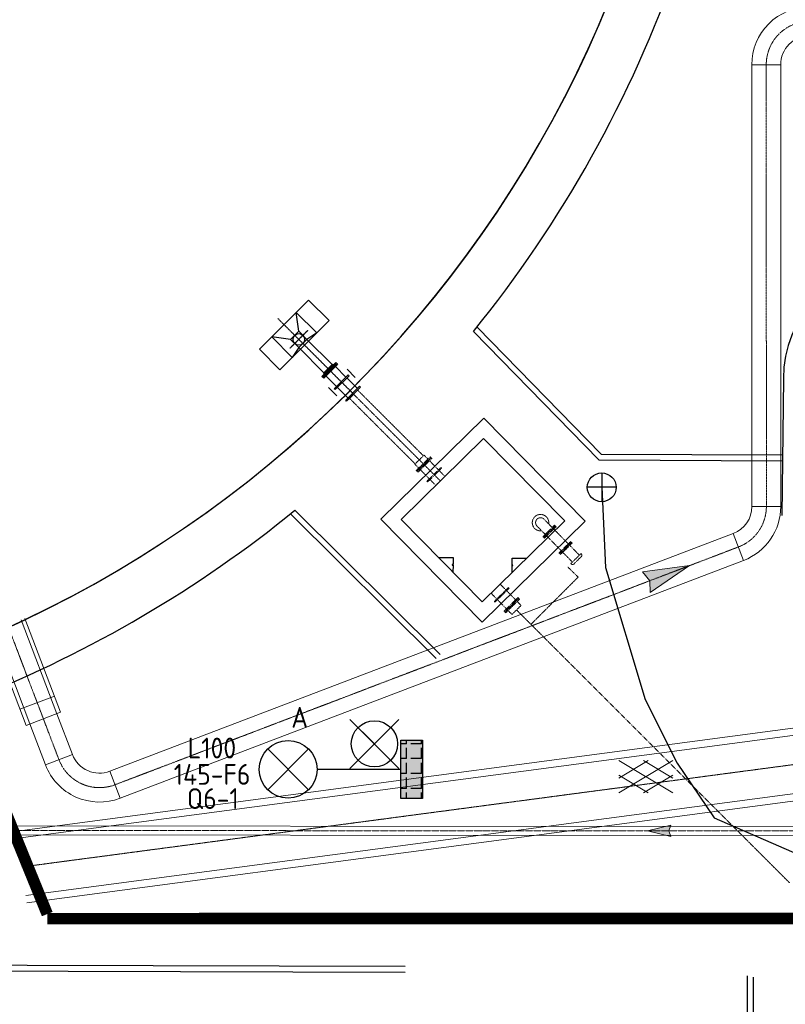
# Model space of a CAD drawing. Header units: metres. Extents: x -270273 to 328371, y -146885 to 591473.
# Tile 315 of 473: x -97100 to -83853, y 452883 to 469920. Entities that reach past the tile are written whole.
import ezdxf
from ezdxf.enums import TextEntityAlignment as Align
from ezdxf.lldxf.tags import DXFTag

# ---------------------------------------------------------------- set-up
doc = ezdxf.new("R2010")
doc.units = ezdxf.units.M
doc.header["$PDMODE"] = 1
for name, pattern in [('DASHED', [19.05, 12.7, -6.35]), ('RI-AWZI_PROCESLEIDING', [18.45, 6, -1.8, 1.75, -1.8, 1.75, -1.8, 1.75, -1.8]), ('RI-AWZI_SLIBLEIDING', [11, 5, -3, 0, -3]), ('RI-AWZI_TERREINRIOLERING', [19.8, 6, -1.8, 2.4, -1.8, 1.8, -1.8, 2.4, -1.8]), ('Tauw_L_Center3', [4.338, 2.66, -0.556, 0.556, -0.566])]:
    doc.linetypes.add(name, pattern=pattern)
doc.layers.get('0').update_dxf_attribs({"color": 151})
for name, color, linetype, lineweight in [('B-CO-BC-BETONVORM-G', 50, 'Continuous', 18), ('B-XX-RI-AWZI_PROCESLEIDING-G', 30, 'RI-AWZI_PROCESLEIDING', 18), ('B-XX-RI-AWZI_SLIBLEIDING-G', 40, 'RI-AWZI_SLIBLEIDING', 18), ('B-XX-RI-AWZI_TERREINRIOLERING-G', 211, 'RI-AWZI_TERREINRIOLERING', 18), ('B-XX-VH-VERHARDING-V', 253, 'Continuous', 18)]:
    doc.layers.add(name, color=color, linetype=linetype, lineweight=lineweight)
for name, color, linetype in [('B-ME-IE-VERLICHTING-G', 253, 'Continuous'), ('B-ME-WA-HYDRANT-G', 253, 'Continuous'), ('B-XX-GR-KRUIDEN-G', 98, 'Continuous'), ('B-XX-OG-BEBOUWING-G', 1, 'Continuous'), ('B-XX-RI-AWZI_BEDRIJFSWATER-G_HDSR', 150, 'HDSR_Bedrijfswater'), ('B-XX-VH-KANTVERHARDING-G', 253, 'Continuous'), ('ME_N_D_EB00----drijflaagafvoergoot~-_-----', 135, 'Continuous'), ('ME_N_D_EB00----sparing~-_-----', 135, 'Continuous'), ('ME_N_N_-B00----drijflaagafvoergoot~C_-----', 135, 'Tauw_L_Center3')]:
    doc.layers.add(name, color=color, linetype=linetype)
doc.layers.add('B-XX-KL-ELEKTRA-G_HDSR', color=190, linetype='HDSR_Elektra', transparency=0.5)
doc.styles.add('BURO-018', font='Isocp.shx', dxfattribs={"height": 360})
doc.styles.get("Standard").update_dxf_attribs({"font": 'iv-font.shx'})
tags = doc.linetypes.add('HDSR_Bedrijfswater', pattern='A,25,-2,["BW",Standard,S=1.5,R=0,X=0,Y=-0.75],-5', length=32).pattern_tags.tags
tags[6] = DXFTag(74, 10)
tags = doc.linetypes.add('HDSR_Elektra', pattern='A,25,-2,["E",Standard,S=1.5,R=0,X=0,Y=-0.75],-4', length=31).pattern_tags.tags
tags[6] = DXFTag(74, 10)

# ---------------------------------------------------------------- blocks, each defined once
blk = doc.blocks.new('ASFALT')
at = {"layer": 'B-XX-VH-VERHARDING-V', "color": 251}
for p, q in [((0.042, 0.28), (-0.467, -0.025)), ((0.467, -0.025), (-0.042, 0.28)), ((-0.467, 0.025), (0.042, -0.28)), ((-0.042, -0.28), (0.467, 0.025))]:
    blk.add_line(p, q, dxfattribs=at)
for points in [[(0.467, -0.28), (-0.467, 0.28)], [(-0.467, -0.28), (0.467, 0.28)]]:
    blk.add_lwpolyline(points, dxfattribs=at)
blk = doc.blocks.new('zuhydrt1')
for p, q in [((0, -0.5), (0, 0.504)), ((-0.5, 0), (0.5, 0))]:
    blk.add_line(p, q)
at = {"color": 15}
blk.add_line((0, -0.5), (0, -0.5), dxfattribs=at)
blk.add_line((0, -0.5), (0, -0.5), dxfattribs=at)
blk.add_circle((0, 0), 0.5)
blk = doc.blocks.new('E00525')
at = {"linetype": 'ByBlock'}
h = blk.add_hatch(dxfattribs=at)
h.set_pattern_fill('ANGLE', color=0, scale=0.184386, style=0)
h.set_pattern_definition([(360, (-37.6733, -34.0193), (6e-17, 1.287937), [0.93668, -0.351256]), (90, (-37.6733, -34.0193), (-1.287937, 1e-16), [0.93668, -0.351256])])
edge = h.paths.add_edge_path()
edge.add_line((-2.523, 2.863), (2.523, 2.863))
edge.add_line((2.523, 2.863), (2.523, 1))
edge.add_line((2.523, 1), (-2.523, 1))
edge.add_line((-2.523, 1), (-2.523, 2.863))
h = blk.add_hatch(color=0, dxfattribs=at)
edge = h.paths.add_edge_path()
edge.add_line((-2.523, 2.863), (2.523, 2.863))
edge.add_line((2.523, 2.863), (2.523, 1))
edge.add_line((2.523, 1), (-2.523, 1))
edge.add_line((-2.523, 1), (-2.523, 2.863))
at = {"color": 0, "linetype": 'ByBlock'}
for p, q in [((-1.768, 14.386), (1.768, 10.851)), ((1.768, 14.386), (-1.768, 10.851)), ((0, 10.097), (0, 2.863))]:
    blk.add_line(p, q, dxfattribs=at)
blk.add_lwpolyline([(-2.523, 2.863), (2.523, 2.863), (2.523, 1), (-2.523, 1)], close=True, dxfattribs=at)
blk.add_circle((0, 12.618), 2.5, dxfattribs=at)
at = {"color": 0, "linetype": 'ByBlock', "style": 'BURO-018'}
for tag, p in [('E_GKAST', (0, 20.618)), ('E_GROEP', (0, 17.618)), ('E_SGROEP', (4.5, 17.618)), ('E_ARMCODE', (0, 12.618)), ('E_SLET', (4.5, 11.618))]:
    blk.add_attdef(tag, text='', height=1.8, dxfattribs=at).set_placement(p, align=Align.MIDDLE)
blk = doc.blocks.new('FNZ150')
for p, q in [((-142.5, 19), (142.5, 19)), ((-142.5, 19), (-142.5, 3)), ((-142.5, 3), (142.5, 3)), ((-104.5, 0), (104.5, 0)), ((-85, 39), (-85, 19)), ((85, 39), (85, 19)), ((142.5, 19), (142.5, 3))]:
    blk.add_line(p, q)
blk.add_point((0, 0))
blk = doc.blocks.new('_QNW150t')
for p, q in [((-85, -201), (-85, 0)), ((85, -201), (85, 0)), ((-142.5, -201), (142.5, -201)), ((-142.5, -201), (-142.5, -217)), ((-142.5, -217), (-104.5, -217)), ((-104.5, -220), (-104.5, -217)), ((-104.5, -220), (104.5, -220)), ((104.5, -220), (104.5, -217)), ((104.5, -217), (142.5, -217)), ((142.5, -201), (142.5, -217))]:
    blk.add_line(p, q)
for radius, start, end in [(142.5, 306.61901, 233.38099), (85, 0, 180)]:
    blk.add_arc((0, 0), radius, start, end)
for p in [(0, 0), (0, -220)]:
    blk.add_point(p)
blk = doc.blocks.new('_FMNW200(400)')
at = {"color": 0}
for p, q in [((0, 111), (0, -111)), ((0, 111), (360, 111)), ((141.5, 170), (141.5, -170)), ((158.5, 170), (141.5, 170)), ((158.5, 170), (158.5, -170)), ((360, 111), (380, 111)), ((380, -170), (380, 170)), ((380, 170), (397, 170)), ((397, -170), (397, 170)), ((400, -118.5), (400, 118.5)), ((0, -111), (360, -111)), ((158.5, -170), (141.5, -170)), ((360, -111), (380, -111)), ((380, -170), (397, -170))]:
    blk.add_line(p, q, dxfattribs=at)
for p in [(0, 0), (400, 0)]:
    blk.add_point(p, dxfattribs=at)
blk = doc.blocks.new('_PE200200')
at = {"color": 0}
for p, q in [((0, 118.5), (0, -118.5)), ((3, 170), (3, -170)), ((20, 170), (3, 170)), ((20, 170), (20, -170)), ((20, 111), (116, 111)), ((40, 111), (20, 111)), ((116, 111), (116, -111)), ((20, -170), (3, -170)), ((20, -111), (116, -111)), ((40, -111), (20, -111))]:
    blk.add_line(p, q, dxfattribs=at)
blk.add_point((0, 0), dxfattribs=at)
blk = doc.blocks.new('FNZ200')
for p, q in [((-170, 20), (170, 20)), ((-170, 20), (-170, 3)), ((-170, 3), (170, 3)), ((-118.5, 0), (118.5, 0)), ((-111, 40), (-111, 20)), ((111, 40), (111, 20)), ((170, 20), (170, 3))]:
    blk.add_line(p, q)
blk.add_point((0, 0))
blk = doc.blocks.new('FNW200')
for p, q in [((-170, 25.5), (170, 25.5)), ((-170, 5.5), (-170, 25.5)), ((170, 5.5), (-170, 5.5)), ((-130, 0), (130, 0)), ((170, 25.5), (170, 5.5))]:
    blk.add_line(p, q)
blk.add_point((0, 0))
blk = doc.blocks.new('drijflaagafvoergoot top')
blk.add_line((-140, 0), (-140, 0))
at = {"layer": 'ME_N_D_EB00----drijflaagafvoergoot~-_-----'}
for p, q in [((-240, 100), (-500, 300)), ((0, 300), (-40, 100)), ((-40, 100), (575, 100)), ((575, 111), (575, -111)), ((641, 115), (899, 115)), ((899, -170), (899, 170)), ((899, 170), (919, 170)), ((919, 170), (919, -170)), ((919, 115), (1178, 115)), ((-240, -100), (-500, -300)), ((-40, -100), (575, -100)), ((-40, -100), (-2, -300)), ((899, -115), (641, -115)), ((919, -170), (899, -170)), ((1178, -115), (919, -115))]:
    blk.add_line(p, q, dxfattribs=at)
for points in [[(-500, 600), (-500, 300), (0, 300), (0, 600)], [(-500, 300), (-500, -300), (0, -300), (0, 300)], [(-240, 100), (-240, -100), (-40, -100), (-40, 100)], [(-500, -600), (-500, -300), (0, -300), (0, -600)]]:
    blk.add_lwpolyline(points, close=True, dxfattribs=at)
blk.add_circle((-140, 0), 100, dxfattribs=at)
blk.add_point((909, 0), dxfattribs=at)
at = {"layer": 'ME_N_D_EB00----sparing~-_-----'}
for p, q in [((815, 225), (1015, 225)), ((815, -225), (1015, -225))]:
    blk.add_line(p, q, dxfattribs=at)
at = {"layer": 'ME_N_N_-B00----drijflaagafvoergoot~C_-----'}
for p, q in [((-140, 217), (-140, -217)), ((-649, 0), (1203, 0))]:
    blk.add_line(p, q, dxfattribs=at)
at = {"layer": 'ME_N_D_EB00----drijflaagafvoergoot~-_-----'}
for name, p, rotation in [('FNZ200', (615, 0), 90), ('FNW200', (615, 0), 270), ('FNW200', (1203, 0), 90)]:
    blk.add_blockref(name, p, dxfattribs=dict(at, rotation=rotation))
blk = doc.blocks.new('zustrmr')
at = {"color": 0}
blk.add_line((1, 0.24), (0, 0), dxfattribs=at)
for p, q in [((0.92, 0), (1, 0.24)), ((0, 0), (1, -0.24)), ((1, -0.24), (0.92, 0))]:
    blk.add_line(p, q)
for points in [[(0, 0), (1, 0.24), (0.92, 0)], [(0, 0), (1, -0.24), (0.92, 0)]]:
    blk.add_solid(points, dxfattribs=at)

msp = doc.modelspace()

# ---------------------------------------------------------------- hatches: boundary and pattern name
at = {"layer": 'B-XX-GR-KRUIDEN-G'}
h = msp.add_hatch(dxfattribs=at)
h.set_pattern_fill('SWAMP', color=256, scale=200, angle=-97.4574917, style=0)
h.set_pattern_definition([(0.0124, (-169787, 422764.2), (2539.05, 4399.95), [635, -4445]), (90.0124, (-169469.6, 422764.3), (-2540.95, 4398.85), [317.5, -8481.32]), (90.0124, (-169390.2, 422764.3), (-2540.95, 4398.85), [254, -8544.82]), (90.0124, (-169549, 422764.3), (-2540.95, 4398.85), [254, -8544.82]), (60.0124, (-169311, 422764.3), (-2540.94, 4398.855), [203.2, -4876.8]), (120.0124, (-169628.3, 422764.3), (-5079.99, -1.09), [203.2, -4876.8])])
edge = h.paths.add_edge_path()
edge.add_line((36170.9472, 467983.6184), (38807.233, 461086.9412))
edge.add_line((38807.233, 461086.9412), (38810.3624, 446608.8711))
edge.add_line((38810.3624, 446608.8711), (36139.8786, 446617.0471))
edge.add_line((36139.8786, 446617.0471), (36139.3863, 448894.8075))
edge.add_arc((26136.1817, 449088.8049), 10005.0855, -1.1110278, 90.28114678)
edge.add_line((26087.0876, 459093.77), (-20270.5154, 459143.9755))
edge.add_arc((-20265.5372, 463740.6222), 4596.6494, -137.93703668, -90.06205154, ccw=False)
edge.add_arc((-19672.5507, 464275.7307), 5395.3822, 181.61706894, 222.06296332, ccw=False)
edge.add_line((-25065.7842, 464123.4761), (-24911.4892, 502084.5462))
edge.add_line((-24911.4892, 502084.5462), (-40389.596, 502066.3386))
edge.add_line((-40389.596, 502066.3386), (-40389.5679, 501936.3442))
edge.add_line((-40389.5679, 501936.3442), (-53833.1309, 502045.977))
edge.add_line((-53833.1309, 502045.977), (-53832.4793, 499030.9938))
edge.add_arc((-53104.9668, 477843.061), 21200.4192, 91.96654498, 195.54166744)
edge.add_line((-73530.2108, 472162.6399), (-85297.5491, 472187.7091))
edge.add_arc((-105694.9499, 477855.2396), 21170.1409, -15.52824644, -5.12163447)
edge.add_line((-84609.3324, 475965.3729), (-84426.1974, 476009.7959))
edge.add_line((-84426.1974, 476009.7959), (-84404.1656, 479488.6016))
edge.add_line((-84404.1656, 479488.6016), (-84592.4424, 479546.1089))
edge.add_arc((-105694.9499, 477855.2396), 21170.1409, 4.58112078, 40.16416305)
edge.add_line((-89516.7368, 491509.5535), (-88685.4405, 492457.8708))
edge.add_line((-88685.4405, 492457.8708), (-91129.8677, 494858.1815))
edge.add_line((-91129.8677, 494858.1815), (-91980.7846, 493982.7483))
edge.add_arc((-105694.9499, 477855.2396), 21170.1409, 49.62353804, 84.87836553)
edge.add_line((-103805.0832, 498940.8572), (-103849.5062, 499123.9922))
edge.add_line((-103849.5062, 499123.9922), (-107328.3119, 499146.024))
edge.add_line((-107328.3119, 499146.024), (-107385.8192, 498957.7472))
edge.add_arc((-105694.9499, 477855.2396), 21170.1409, 94.58112078, 174.69316232)
edge.add_line((-126774.3486, 479813.2536), (-126963.3386, 479758.1356))
edge.add_line((-126963.3386, 479758.1356), (-126970.8713, 478568.7335))
edge.add_line((-126970.8713, 478568.7335), (-131112.6749, 478567.8383))
edge.add_arc((-151816.1218, 482872.4158), 21146.2078, -11.74536935, -5.34483933)
edge.add_line((-130761.8556, 480902.6507), (-130187.6684, 481039.2303))
edge.add_line((-130187.6684, 481039.2303), (-130188.4691, 484743.9745))
edge.add_line((-130188.4691, 484743.9745), (-130763.9199, 484864.1226))
edge.add_arc((-151816.1218, 482872.4158), 21146.2078, 5.40455287, 40.29433512)
edge.add_line((-135687.2267, 496547.9723), (-133699.597, 498565.198))
edge.add_line((-133699.597, 498565.198), (-136154.7736, 501065.7068))
edge.add_line((-136154.7736, 501065.7068), (-138168.0435, 499024.5692))
edge.add_arc((-151816.1218, 482872.4158), 21146.2078, 49.80320678, 84.65516068)
edge.add_line((-149846.3567, 503926.6821), (-149982.9363, 504500.8693))
edge.add_line((-149982.9363, 504500.8693), (-153687.6805, 504500.0685))
edge.add_line((-153687.6805, 504500.0685), (-153807.8287, 503924.6178))
edge.add_arc((-151816.1218, 482872.4158), 21146.2078, 95.40455287, 174.61534846)
edge.add_line((-172869.0143, 484856.8102), (-173444.5807, 484736.4292))
edge.add_line((-173444.5807, 484736.4292), (-173443.9373, 481031.7179))
edge.add_line((-173443.9373, 481031.7179), (-172869.7027, 480895.3377))
edge.add_arc((-151816.1218, 482872.4158), 21146.2078, 185.36474065, 210.81018619)
edge.add_line((-169977.941, 472041.422), (-173156.5236, 469766.6195))
edge.add_line((-173156.5236, 469766.6195), (-173318.7736, 469986.9156))
edge.add_line((-173318.7736, 469986.9156), (-183515.6316, 470032.0264))
edge.add_line((-183515.6316, 470032.0264), (-178966.2174, 504414.1056))
edge.add_line((-178966.2174, 504414.1056), (-138029.0908, 505121.838))
edge.add_line((-138029.0908, 505121.838), (-125211.8682, 505143.466))
edge.add_line((-125211.8682, 505143.466), (-121440.4628, 504962.4419))
edge.add_line((-121440.4628, 504962.4419), (-88409.978, 505411.5782))
edge.add_line((-88409.978, 505411.5782), (-55380.4993, 505934.7039))
edge.add_line((-55380.4993, 505934.7039), (-30572.423, 504796.219))
edge.add_line((-30572.423, 504796.219), (7219.6754, 502185.0736))
edge.add_line((7219.6754, 502185.0736), (36199.6742, 500183.6794))
edge.add_line((36199.6742, 500183.6794), (36170.9472, 467983.6184))
h.paths.add_polyline_path([(-84127.6167, 501450.8827), (-82224.8295, 503264.2573), (-80386.3966, 501456.3581), (-80382.3411, 499652.57), (-82305.7412, 499659.2658)], flags=16)

# ---------------------------------------------------------------- linework, layer by layer
at = {"layer": 'B-CO-BC-BETONVORM-G', "linetype": 'Continuous'}
for p, q in [((-84432.6043, 469141.1764), (-83932.6043, 469141.3159)), ((-84430.4715, 461497.6587), (-83930.4715, 461497.7982)), ((-84752.26, 461030.3568), (-84574.0485, 460563.1945)), ((-96498.084, 458216.8726), (-97096.0518, 457988.7619)), ((-96391.1571, 457936.5752), (-96989.1249, 457708.4645)), ((-96186.4719, 457203.619), (-96653.6343, 457025.4076)), ((-95541.0981, 456914.6682), (-95362.8866, 456447.5058))]:
    msp.add_line(p, q, dxfattribs=at)
at = {"layer": 'B-CO-BC-BETONVORM-G'}
for points in [[(-96456.5598, 457911.6256), (-96186.4719, 457203.619, 0.4142135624), (-95541.0981, 456914.6682), (-84752.26, 461030.3568, 0.311155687), (-84430.4715, 461497.6587), (-84432.6043, 469141.1764, -0.4142135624), (-83432.8834, 470141.4554), (-81995.7114, 470141.8564)], [(-96923.7222, 457733.4141), (-96653.6343, 457025.4076, 0.4142135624), (-95362.8866, 456447.5058), (-84574.0485, 460563.1945, 0.311155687), (-83930.4715, 461497.7982), (-83932.6043, 469141.3159, -0.4142135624), (-83432.7439, 469641.4554), (-81995.6034, 469641.8564)], [(-97075.534, 459534.2003), (-96456.5598, 457911.6256, -0.0912836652)], [(-97010.1313, 459559.1499), (-96391.1571, 457936.5752, -0.0912836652)], [(-97608.0991, 459331.0392), (-96989.1249, 457708.4645, -0.0912836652)], [(-97542.6964, 459355.9888), (-96923.7222, 457733.4141, -0.0912836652)]]:
    msp.add_lwpolyline(points, format="xyb", dxfattribs=at)
for points in [[(-97143.4766, 455878.7908), (-81162.2759, 457998.99)], [(-97127.0371, 455754.8766), (-81162.2407, 457872.8994)], [(-96995.5212, 454763.5625), (-81161.9593, 456864.1747)], [(-96979.0817, 454639.6483), (-81161.9241, 456738.0841)]]:
    msp.add_lwpolyline(points, dxfattribs=at)
at = {"layer": 'B-ME-IE-VERLICHTING-G'}
msp.add_lwpolyline([(-90538.9612, 457812.6912), (-91387.2992, 456964.7878), (-90963.1302, 457388.7395), (-91387.0819, 457812.9085), (-90539.1785, 456964.5705)], dxfattribs=at)
msp.add_circle((-90963.1302, 457388.7395), 399.808, dxfattribs=at)
at = {"layer": 'B-XX-KL-ELEKTRA-G_HDSR', "linetype": 'DASHED', "const_width": 200}
for points in [[(-105721.9474, 477885.2541), (-98463.2479, 458963.5059), (-96623.5146, 454444.1848)], [(-96623.4899, 454364.8599), (-76427.2909, 454369.0962)]]:
    msp.add_lwpolyline(points, dxfattribs=at)
at = {"layer": 'B-XX-OG-BEBOUWING-G'}
msp.add_lwpolyline([(-125925.3848, 479123.3551), (-126067.6034, 479081.8777), (-126080.9352, 476976.8021), (-125944.5023, 476941.8722, 0.3830161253), (-106963.0654, 457624.8048), (-106921.588, 457482.5861), (-104816.5124, 457469.2544), (-104781.5825, 457605.6873, 0.3844101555), (-85458.5904, 476685.4685), (-85321.726, 476718.6676), (-85308.3943, 478823.7432), (-85450.0761, 478867.0185, 0.3830161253), (-104525.1788, 498091.5992), (-104558.3779, 498228.4635), (-106663.4535, 498241.7953), (-106706.7288, 498100.1134, 0.3816233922)], format="xyb", close=True, dxfattribs=at)
msp.add_lwpolyline([(-125932.0612, 476733.5879, 0.3827550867), (-106825.4656, 457598.5368), (-106779.4478, 457455.5623), (-104763.7156, 457421.4632), (-104721.2708, 457609.8514, 0.3836711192), (-85459.4675, 476693.7548)], format="xyb", dxfattribs=at)
for points in [[(-89069.1412, 463027.6805), (-90852.0244, 461275.1602), (-89099.5041, 459492.277), (-87316.6209, 461244.7972), (-89069.1412, 463027.6805)], [(-87670.1612, 461247.8335), (-89072.1775, 462674.1401), (-90498.4841, 461272.1239), (-89096.4678, 459845.8173), (-87670.1612, 461247.8335)], [(-89851.297, 460613.7242), (-89601.3062, 460611.5772), (-89602.3454, 460490.5816), (-89614.3449, 460490.6847), (-89614.4136, 460482.685), (-89602.4141, 460482.5819), (-89603.4532, 460361.5864)], [(-88580.6987, 460352.8027), (-88579.6596, 460473.7982), (-88567.66, 460473.6952), (-88567.5913, 460481.6949), (-88579.5909, 460481.798), (-88578.5518, 460602.7935), (-88328.561, 460600.6465)], [(-94438.8217, 430103.6127), (-94439.2232, 431961.4937), (-84507.9477, 432061.3093), (-84506.1002, 453375.5702)], [(-94338.8217, 430103.6343), (-94339.2018, 431862.4939), (-84407.9563, 431962.3092), (-84406.0944, 453354.1579)]]:
    msp.add_lwpolyline(points, dxfattribs=at)
msp.add_lwpolyline([(-89099.5041, 459492.277), (-87316.6209, 461244.7972), (-89069.1412, 463027.6805), (-90852.0244, 461275.1602)], close=True, dxfattribs=at)
at = {"layer": 'B-XX-RI-AWZI_BEDRIJFSWATER-G_HDSR'}
msp.add_lwpolyline([(-87029.7314, 461828.2794), (-86965.4052, 460442.7153), (-86277.8005, 458154.7859), (-85721.8947, 457056.8448), (-85083.0905, 456112.1159), (-83478.7421, 455409.6968), (-83478.4903, 454244.9133), (-83487.6365, 431043.6481), (-76689.9729, 431045.1174), (-76689.7701, 430106.7387)], dxfattribs=at)
at = {"layer": 'B-XX-RI-AWZI_PROCESLEIDING-G'}
for points in [[(-104343.7434, 477885.6208), (-96690.141, 457822.5198, -0.0912836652)], [(-96690.141, 457822.5198), (-96420.0531, 457114.5133, 0.4142135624), (-95451.9924, 456681.087), (-84663.1543, 460796.7757, 0.311155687), (-84180.4715, 461497.7285), (-84182.6043, 469141.2462, -0.4142135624), (-83432.8136, 469891.4554), (-81995.6574, 469891.8564)]]:
    msp.add_lwpolyline(points, format="xyb", dxfattribs=at)
msp.add_lwpolyline([(-97061.2791, 455259.2195), (-81085.3942, 457378.7135)], dxfattribs=at)
at = {"layer": 'B-XX-RI-AWZI_SLIBLEIDING-G', "linetype": 'Continuous'}
for points in [[(-109637.097, 449672.028), (-108886.5967, 450083.5407, 0.271162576), (-108885.5584, 450085.2743), (-108856.4705, 452975.166, -0.2711625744), (-108772.366, 453115.5832), (-105522.9796, 454897.28), (-103597.4322, 455953.0922, -0.1261833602), (-103519.4592, 455973.0444), (-81323.709, 455961.3019, 0.4144502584), (-81321.7079, 455963.3025), (-81323.153, 461142.0437)], [(-109560.1712, 449531.7339), (-108809.671, 449943.2467, 0.2711625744), (-108725.5665, 450083.6639), (-108696.4786, 452973.5556, -0.271162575), (-108695.4403, 452975.2892), (-105446.0539, 454756.986), (-103520.5064, 455812.7981, -0.126183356), (-103519.5438, 455813.0445), (-81323.7936, 455801.302, 0.414450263), (-81161.7079, 455963.3472), (-81163.153, 461142.0884)]]:
    msp.add_lwpolyline(points, format="xyb", dxfattribs=at)
at = {"layer": 'B-XX-RI-AWZI_SLIBLEIDING-G'}
msp.add_lwpolyline([(-109598.6341, 449601.8809), (-108848.1338, 450013.3937, 0.2711625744), (-108805.5624, 450084.4691), (-108776.4745, 452974.3608, -0.2711625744), (-108733.9031, 453045.4362), (-105484.5168, 454827.133), (-103558.9693, 455882.9452, -0.1261833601), (-103519.5015, 455893.0445), (-81323.7513, 455881.302, 0.4144502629), (-81241.7079, 455963.3248), (-81243.153, 461142.0661)], format="xyb", dxfattribs=at)
at = {"layer": 'B-XX-RI-AWZI_TERREINRIOLERING-G'}
for p, q in [((-88033.651, 460958.2031), (-87830.4023, 461157.9904)), ((-88022.4349, 460946.7927), (-87819.1862, 461146.58)), ((-88008.6542, 460986.9809), (-87859.6051, 461133.4916)), ((-87846.1723, 461092.009), (-87860.1925, 461106.272)), ((-87846.1723, 461092.009), (-87597.3144, 460838.8395)), ((-87819.1862, 461146.58), (-87830.4023, 461157.9904)), ((-88022.4349, 460946.7927), (-88033.651, 460958.2031)), ((-87967.4084, 460972.8376), (-87981.4285, 460987.1006)), ((-87967.4084, 460972.8376), (-87718.5505, 460719.6682)), ((-87567.5243, 460890.5579), (-87770.7729, 460690.7706)), ((-87556.3081, 460879.1475), (-87759.5568, 460679.3602)), ((-87622.5507, 460864.513), (-87608.5306, 460850.25)), ((-87567.5243, 460890.5579), (-87556.3081, 460879.1475)), ((-87743.7868, 460745.3417), (-87729.7666, 460731.0786)), ((-87581.3049, 460850.3697), (-87730.354, 460703.859)), ((-87567.8721, 460808.8871), (-87429.7374, 460668.3592)), ((-87770.7729, 460690.7706), (-87759.5568, 460679.3602)), ((-87689.1082, 460689.7157), (-87550.9735, 460549.1878)), ((-87388.974, 460680.3839), (-87563.6966, 460508.6369)), ((-87550.9735, 460549.1878), (-87536.9533, 460534.9247)), ((-87381.9383, 460629.8808), (-87513.3218, 460500.7349)), ((-87429.7374, 460668.3592), (-87415.7173, 460654.0961)), ((-87388.974, 460680.3839), (-87381.5693, 460672.8509)), ((-87563.6966, 460508.6369), (-87556.2918, 460501.1039))]:
    msp.add_line(p, q, dxfattribs=at)
for points in [[(-91320.8625, 463437.655), (-89821.6159, 461939.2308)], [(-91250.1713, 463508.385), (-90115.2786, 462374.1149)], [(-91391.5538, 463366.9249), (-90257.9148, 462233.9078)], [(-87616.2895, 460449.2893), (-87437.2766, 460274.7775), (-88254.2137, 459457.3937)], [(-83778.5458, 454984.1717), (-88503.6818, 459706.7255)]]:
    msp.add_lwpolyline(points, dxfattribs=at)
for centre, start, end in [((-87403.2388, 460651.5504), 314.50794071, 44.50793848), ((-87534.6223, 460522.4044), 224.50793848, 314.50794071)]:
    msp.add_arc(centre, 30.3855, start, end, dxfattribs=at)
at = {"layer": 'B-XX-VH-KANTVERHARDING-G'}
for points in [[(-89249.9234, 464523.4742, 0.0865124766), (-85708.8507, 470874.5018)], [(-82018.9939, 465712.5211, 0.3944223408), (-83885.4427, 463714.1373), (-83914.1096, 461340.0198)], [(-110026.9703, 457133.0664, 0.028373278), (-107652.9639, 456775.841), (-107597.8459, 456586.8509), (-104119.0402, 456564.8191), (-104072.3013, 456747.3767, 0.1526698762), (-92338.5314, 461430.2298, 0.1526698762)]]:
    msp.add_lwpolyline(points, format="xyb", dxfattribs=at)
for points in [[(-89249.9234, 464523.4742), (-87081.8704, 462301.1663), (-83902.6578, 462288.4279)], [(-89186.6875, 464601.8576), (-87039.5587, 462400.9975), (-83901.4504, 462388.4239)], [(-92338.5314, 461430.2298), (-89822.3437, 458936.8995)], [(-92415.7788, 461367.7147), (-89891.8521, 458864.996)], [(-90429.842, 453435.7124), (-107936.4834, 453485.3295), (-110026.9703, 457133.0664)], [(-90429.5586, 453535.712), (-107878.4408, 453585.1654), (-109896.3041, 457106.1797)]]:
    msp.add_lwpolyline(points, dxfattribs=at)

# ---------------------------------------------------------------- block references
at = {"layer": 'B-ME-IE-VERLICHTING-G'}
ref = msp.add_blockref('E00525', (-89931.5577, 456948.9573), dxfattribs=dict(at, xscale=199.9999999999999, yscale=199.9999999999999, zscale=199.9999999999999, rotation=90.01240638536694))
ref.add_attrib('E_SGROEP', 'Q6-1', dxfattribs={"layer": '0', "color": 1, "linetype": 'ByBlock', "height": 360, "rotation": 0.01240505, "style": 'BURO-018'}).set_placement((-93758.4004, 456442.2049), align=Align.MIDDLE)
ref.add_attrib('E_GKAST', 'L100', dxfattribs={"layer": '0', "color": 1, "linetype": 'ByBlock', "height": 360, "rotation": 0.01240505, "style": 'BURO-018'}).set_placement((-93773.1288, 457316.5695), align=Align.MIDDLE)
ref.add_attrib('E_GROEP', '145-F6', dxfattribs={"layer": '0', "color": 1, "linetype": 'ByBlock', "height": 360, "rotation": 0.01240505, "style": 'BURO-018'}).set_placement((-93771.3804, 456861.8729), align=Align.MIDDLE)
ref.add_attrib('E_SLET', 'A', dxfattribs={"layer": '0', "color": 1, "linetype": 'ByBlock', "height": 360, "rotation": 0.01240505, "style": 'BURO-018'}).set_placement((-92255.41, 457848.4541), align=Align.MIDDLE)
at = {"layer": 'B-ME-WA-HYDRANT-G', "xscale": 500.0000000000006, "yscale": 500.0000000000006, "zscale": 500.0000000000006, "rotation": 180.0123842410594}
msp.add_blockref('zuhydrt1', (-87029.7314, 461828.2794), dxfattribs=at)
at = {"layer": 'B-XX-RI-AWZI_PROCESLEIDING-G', "xscale": 800.0000000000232, "yscale": 800.0000000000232, "zscale": 800.0000000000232, "rotation": 200.8806797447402}
msp.add_blockref('zustrmr', (-85509.7513, 460473.8187), dxfattribs=at)
at = {"layer": 'B-XX-RI-AWZI_SLIBLEIDING-G', "xscale": 400, "yscale": 400, "zscale": 400, "rotation": 359.9696881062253}
msp.add_blockref('zustrmr', (-86235.27, 455883.9004), dxfattribs=at)
at = {"layer": 'B-XX-RI-AWZI_TERREINRIOLERING-G'}
for name, p, rotation in [('drijflaagafvoergoot top', (-92172.0162, 464288.3417), 315.0157198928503), ('_PE200200', (-90102.1006, 462224.4106), 134.5079401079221), ('_FMNW200(400)', (-88865.402, 460074.7126), 314.507940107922)]:
    msp.add_blockref(name, p, dxfattribs=dict(at, rotation=rotation))
at = {"layer": 'B-XX-RI-AWZI_TERREINRIOLERING-G', "xscale": -1}
for name, p, rotation in [('_FMNW200(400)', (-89821.6974, 461939.1492), 314.5079401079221), ('_QNW150t', (-88088.3514, 461217.13), 44.50794010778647), ('FNZ150', (-87655.8294, 460777.1144), 224.5079401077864), ('_PE200200', (-88584.9987, 459789.4513), 134.5079401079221)]:
    msp.add_blockref(name, p, dxfattribs=dict(at, rotation=rotation))
at = {"layer": 'B-XX-VH-VERHARDING-V', "xscale": 1000, "yscale": 1000, "zscale": 1000, "rotation": 0.01238424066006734}
msp.add_blockref('ASFALT', (-86266.902, 456822.8413), dxfattribs=at)

doc.saveas('drawing.dxf')
